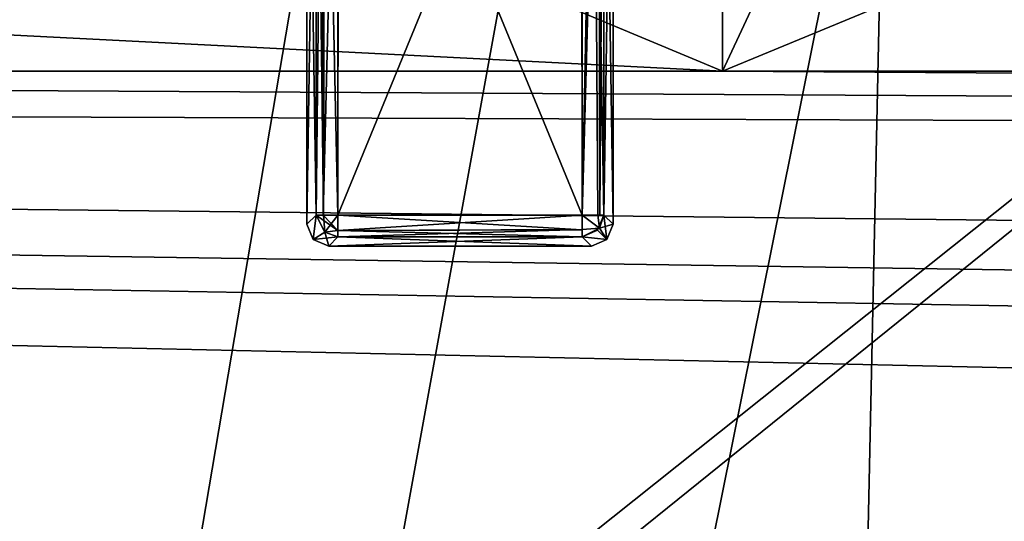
# Model space of a CAD drawing. Header units: millimetres. Extents: x -78 to 78, y -78 to 78.
# Tile 350 of 449: x -3.21 to 1.29, y 30.84 to 33.13. Entities that reach past the tile are written whole.
import ezdxf

# ---------------------------------------------------------------- set-up
doc = ezdxf.new("R2010")
doc.units = ezdxf.units.MM
doc.header["$LTSCALE"] = 41.718519
for name, color, linetype in [('10', 7, 'CONTINUOUS'), ('262', 7, 'CONTINUOUS'), ('5809', 7, 'CONTINUOUS'), ('5810', 7, 'CONTINUOUS'), ('5811', 7, 'CONTINUOUS'), ('5812', 7, 'CONTINUOUS'), ('5813', 7, 'CONTINUOUS'), ('5814', 7, 'CONTINUOUS'), ('5815', 7, 'CONTINUOUS'), ('5816', 7, 'CONTINUOUS'), ('5817', 7, 'CONTINUOUS'), ('5819', 7, 'CONTINUOUS'), ('5820', 7, 'CONTINUOUS'), ('5822', 7, 'CONTINUOUS'), ('5824', 7, 'CONTINUOUS'), ('5825', 7, 'CONTINUOUS'), ('5826', 7, 'CONTINUOUS'), ('5828', 7, 'CONTINUOUS'), ('5830', 7, 'CONTINUOUS'), ('5832', 7, 'CONTINUOUS'), ('5836', 7, 'CONTINUOUS'), ('5838', 7, 'CONTINUOUS'), ('5839', 7, 'CONTINUOUS'), ('5841', 7, 'CONTINUOUS'), ('5842', 7, 'CONTINUOUS'), ('5843', 7, 'CONTINUOUS'), ('5844', 7, 'CONTINUOUS'), ('5848', 7, 'CONTINUOUS'), ('60', 7, 'CONTINUOUS'), ('71', 7, 'CONTINUOUS'), ('748', 7, 'CONTINUOUS'), ('971', 7, 'CONTINUOUS')]:
    doc.layers.add(name, color=color, linetype=linetype)

msp = doc.modelspace()

# ---------------------------------------------------------------- linework, layer by layer
at = {"layer": '10', "linetype": 'CONTINUOUS'}
for points in [[(-20, 32.9, -2), (-17.8091, 33.8071, -2), (0, 32.9, -2), (-20, 32.9, -2)], [(0, 32.9, -2), (-17.8091, 33.8071, -2), (-2.2046, 33.821, -2), (0, 32.9, -2)], [(2.1909, 33.8071, -2), (20, 32.9, -2), (0, 32.9, -2), (2.1909, 33.8071, -2)], [(48.5, 30.5, -2), (-72.626, 23.2263, -2), (-60, 32.9, -2), (48.5, 30.5, -2)], [(48.5, 31, -2), (48.5, 30.5, -2), (-60, 32.9, -2), (48.5, 31, -2)], [(68.107, 31, -2), (48.5, 31, -2), (-60, 32.9, -2), (68.107, 31, -2)], [(68.9507, 31.4642, -2), (68.107, 31, -2), (-60, 32.9, -2), (68.9507, 31.4642, -2)], [(69.0121, 32.4252, -2), (68.9507, 31.4642, -2), (-60, 32.9, -2), (69.0121, 32.4252, -2)], [(69.0121, 32.4252, -2), (-60, 32.9, -2), (-20, 32.9, -2), (69.0121, 32.4252, -2)], [(69.0121, 32.4252, -2), (-20, 32.9, -2), (0, 32.9, -2), (69.0121, 32.4252, -2)], [(20, 32.9, -2), (69.0121, 32.4252, -2), (0, 32.9, -2), (20, 32.9, -2)]]:
    msp.add_3dface(points, dxfattribs=at)
at = {"layer": '262', "linetype": 'CONTINUOUS'}
for points in [[(-15, 43.6998, 2), (-15, -43.6998, 2), (-1.5, 36, 2), (-15, 43.6998, 2)], [(0.7487, -34.701, 2), (15, 43.6998, 2), (-0.7487, -34.701, 2), (0.7487, -34.701, 2)], [(-0.7487, -34.701, 2), (15, 43.6998, 2), (0.7487, 34.701, 2), (-0.7487, -34.701, 2)], [(1.5, -36, 2), (15, 43.6998, 2), (0.7487, -34.701, 2), (1.5, -36, 2)], [(-1.5, 36, 2), (-15, -43.6998, 2), (-0.7487, 34.701, 2), (-1.5, 36, 2)], [(-15, -43.6998, 2), (-0.7487, -34.701, 2), (0.7487, 34.701, 2), (-15, -43.6998, 2)], [(-0.7487, 34.701, 2), (-15, -43.6998, 2), (0.7487, 34.701, 2), (-0.7487, 34.701, 2)]]:
    msp.add_3dface(points, dxfattribs=at)
at = {"layer": '5809', "color": 7, "linetype": 'CONTINUOUS'}
for points in [[(-1.7582, 32.2418, 21.683), (-1.7582, 34.958, 21.683), (-0.642, 32.2418, 21.683), (-1.7582, 32.2418, 21.683)], [(-0.642, 32.2418, 21.683), (-1.7582, 34.958, 21.683), (-0.642, 34.958, 21.683), (-0.642, 32.2418, 21.683)]]:
    msp.add_3dface(points, dxfattribs=at)
at = {"layer": '5810', "color": 7, "linetype": 'CONTINUOUS'}
for points in [[(-1.7582, 32.1708, 21.7126), (-1.7582, 32.2418, 21.683), (-0.6441, 32.1736, 21.7098), (-1.7582, 32.1708, 21.7126)], [(-0.6441, 32.1736, 21.7098), (-1.7582, 32.2418, 21.683), (-0.642, 32.2418, 21.683), (-0.6441, 32.1736, 21.7098)], [(-0.642, 32.1424, 21.7725), (-1.7582, 32.1708, 21.7126), (-0.6441, 32.1736, 21.7098), (-0.642, 32.1424, 21.7725)], [(-0.642, 32.1424, 21.7725), (-1.7582, 32.1421, 21.7751), (-1.7582, 32.1708, 21.7126), (-0.642, 32.1424, 21.7725)]]:
    msp.add_3dface(points, dxfattribs=at)
at = {"layer": '5811', "color": 7, "linetype": 'CONTINUOUS'}
for points in [[(-0.5998, 32.0999, 22.1765), (-1.8003, 32.0999, 22.1765), (-0.642, 32.1424, 21.7725), (-0.5998, 32.0999, 22.1765)], [(-0.642, 32.1424, 21.7725), (-1.8003, 32.0999, 22.1765), (-1.7582, 32.1421, 21.7751), (-0.642, 32.1424, 21.7725)]]:
    msp.add_3dface(points, dxfattribs=at)
at = {"layer": '5812', "color": 7, "linetype": 'CONTINUOUS'}
for points in [[(-0.5425, 32.2418, 21.7725), (-0.5295, 32.1291, 22.1743), (-0.572, 32.1719, 21.7683), (-0.5425, 32.2418, 21.7725)], [(-0.5001, 32.1996, 22.1765), (-0.5295, 32.1291, 22.1743), (-0.5425, 32.2418, 21.7725), (-0.5001, 32.1996, 22.1765)], [(-0.5295, 32.1291, 22.1743), (-0.642, 32.1424, 21.7725), (-0.572, 32.1719, 21.7683), (-0.5295, 32.1291, 22.1743)], [(-0.5295, 32.1291, 22.1743), (-0.5998, 32.0999, 22.1765), (-0.642, 32.1424, 21.7725), (-0.5295, 32.1291, 22.1743)]]:
    msp.add_3dface(points, dxfattribs=at)
at = {"layer": '5813', "color": 7, "linetype": 'CONTINUOUS'}
for points in [[(-0.5001, 32.1996, 22.1765), (-0.5294, 32.1292, 22.2786), (-0.5295, 32.1291, 22.1743), (-0.5001, 32.1996, 22.1765)], [(-0.5001, 32.1996, 22.2765), (-0.5294, 32.1292, 22.2786), (-0.5001, 32.1996, 22.1765), (-0.5001, 32.1996, 22.2765)], [(-0.5294, 32.1292, 22.2786), (-0.5998, 32.0999, 22.2765), (-0.5295, 32.1291, 22.1743), (-0.5294, 32.1292, 22.2786)], [(-0.5998, 32.0999, 22.2765), (-0.5998, 32.0999, 22.1765), (-0.5295, 32.1291, 22.1743), (-0.5998, 32.0999, 22.2765)]]:
    msp.add_3dface(points, dxfattribs=at)
at = {"layer": '5814', "color": 7, "linetype": 'CONTINUOUS'}
for points in [[(-0.5425, 32.2418, 22.6805), (-0.5633, 32.1818, 22.6846), (-0.5001, 32.1996, 22.2765), (-0.5425, 32.2418, 22.6805)], [(-0.5633, 32.1818, 22.6846), (-0.642, 32.1421, 22.6779), (-0.5294, 32.1292, 22.2786), (-0.5633, 32.1818, 22.6846)], [(-0.5001, 32.1996, 22.2765), (-0.5633, 32.1818, 22.6846), (-0.5294, 32.1292, 22.2786), (-0.5001, 32.1996, 22.2765)], [(-0.5294, 32.1292, 22.2786), (-0.642, 32.1421, 22.6779), (-0.5998, 32.0999, 22.2765), (-0.5294, 32.1292, 22.2786)]]:
    msp.add_3dface(points, dxfattribs=at)
at = {"layer": '5815', "color": 7, "linetype": 'CONTINUOUS'}
for points in [[(-1.8579, 34.958, 21.7751), (-1.8292, 34.958, 21.7126), (-1.8576, 32.2418, 21.7725), (-1.8579, 34.958, 21.7751)], [(-1.8576, 32.2418, 21.7725), (-1.8292, 34.958, 21.7126), (-1.8251, 32.2418, 21.7087), (-1.8576, 32.2418, 21.7725)], [(-1.8292, 34.958, 21.7126), (-1.7582, 34.958, 21.683), (-1.8251, 32.2418, 21.7087), (-1.8292, 34.958, 21.7126)], [(-1.7582, 34.958, 21.683), (-1.7582, 32.2418, 21.683), (-1.8251, 32.2418, 21.7087), (-1.7582, 34.958, 21.683)]]:
    msp.add_3dface(points, dxfattribs=at)
at = {"layer": '5816', "color": 7, "linetype": 'CONTINUOUS'}
for points in [[(-0.642, 32.2418, 22.77), (-0.642, 32.175, 22.7444), (-0.5633, 32.1818, 22.6846), (-0.642, 32.2418, 22.77)], [(-0.642, 32.2418, 22.77), (-0.5633, 32.1818, 22.6846), (-0.5708, 32.2418, 22.7402), (-0.642, 32.2418, 22.77)], [(-0.5633, 32.1818, 22.6846), (-0.5425, 32.2418, 22.6805), (-0.5708, 32.2418, 22.7402), (-0.5633, 32.1818, 22.6846)], [(-0.642, 32.175, 22.7444), (-0.642, 32.1421, 22.6779), (-0.5633, 32.1818, 22.6846), (-0.642, 32.175, 22.7444)]]:
    msp.add_3dface(points, dxfattribs=at)
at = {"layer": '5817', "color": 7, "linetype": 'CONTINUOUS'}
for points in [[(-1.8576, 32.2418, 21.7725), (-1.8251, 32.2418, 21.7087), (-1.7582, 32.1708, 21.7126), (-1.8576, 32.2418, 21.7725)], [(-1.8576, 32.2418, 21.7725), (-1.7582, 32.1708, 21.7126), (-1.8182, 32.1632, 21.7684), (-1.8576, 32.2418, 21.7725)], [(-1.8251, 32.2418, 21.7087), (-1.7582, 32.2418, 21.683), (-1.7582, 32.1708, 21.7126), (-1.8251, 32.2418, 21.7087)], [(-1.7582, 32.1708, 21.7126), (-1.7582, 32.1421, 21.7751), (-1.8182, 32.1632, 21.7684), (-1.7582, 32.1708, 21.7126)]]:
    msp.add_3dface(points, dxfattribs=at)
at = {"layer": '5819', "color": 7, "linetype": 'CONTINUOUS'}
for points in [[(-0.642, 32.2418, 22.77), (-1.7582, 32.2418, 22.77), (-1.7582, 32.1706, 22.7402), (-0.642, 32.2418, 22.77)], [(-0.642, 32.2418, 22.77), (-1.7582, 32.1706, 22.7402), (-0.642, 32.175, 22.7444), (-0.642, 32.2418, 22.77)], [(-1.7582, 32.1706, 22.7402), (-1.7582, 32.1424, 22.6805), (-0.642, 32.175, 22.7444), (-1.7582, 32.1706, 22.7402)], [(-0.642, 32.175, 22.7444), (-1.7582, 32.1424, 22.6805), (-0.642, 32.1421, 22.6779), (-0.642, 32.175, 22.7444)]]:
    msp.add_3dface(points, dxfattribs=at)
at = {"layer": '5820', "color": 7, "linetype": 'CONTINUOUS'}
for points in [[(-0.5998, 32.0999, 22.2765), (-1.8003, 32.0999, 22.2765), (-0.5998, 32.0999, 22.1765), (-0.5998, 32.0999, 22.2765)], [(-0.5998, 32.0999, 22.1765), (-1.8003, 32.0999, 22.2765), (-1.8003, 32.0999, 22.1765), (-0.5998, 32.0999, 22.1765)]]:
    msp.add_3dface(points, dxfattribs=at)
at = {"layer": '5822', "color": 7, "linetype": 'CONTINUOUS'}
for points in [[(-0.642, 32.2418, 21.683), (-0.642, 34.958, 21.683), (-0.5669, 34.958, 21.7169), (-0.642, 32.2418, 21.683)], [(-0.642, 32.2418, 21.683), (-0.5669, 34.958, 21.7169), (-0.5614, 32.2418, 21.7238), (-0.642, 32.2418, 21.683)], [(-0.5669, 34.958, 21.7169), (-0.5423, 34.958, 21.7751), (-0.5614, 32.2418, 21.7238), (-0.5669, 34.958, 21.7169)], [(-0.5614, 32.2418, 21.7238), (-0.5423, 34.958, 21.7751), (-0.5425, 32.2418, 21.7725), (-0.5614, 32.2418, 21.7238)]]:
    msp.add_3dface(points, dxfattribs=at)
at = {"layer": '5824', "color": 7, "linetype": 'CONTINUOUS'}
for points in [[(-0.6446, 34.9554, 22.77), (-1.7556, 34.9554, 22.77), (-1.7582, 32.2418, 22.77), (-0.6446, 34.9554, 22.77)], [(-0.642, 32.2418, 22.77), (-0.6446, 34.9554, 22.77), (-1.7582, 32.2418, 22.77), (-0.642, 32.2418, 22.77)]]:
    msp.add_3dface(points, dxfattribs=at)
at = {"layer": '5825', "color": 7, "linetype": 'CONTINUOUS'}
for points in [[(-1.9001, 32.1996, 22.1765), (-1.8576, 32.2418, 21.7725), (-1.8708, 32.1292, 22.1744), (-1.9001, 32.1996, 22.1765)], [(-1.8576, 32.2418, 21.7725), (-1.8182, 32.1632, 21.7684), (-1.8708, 32.1292, 22.1744), (-1.8576, 32.2418, 21.7725)], [(-1.8182, 32.1632, 21.7684), (-1.7582, 32.1421, 21.7751), (-1.8708, 32.1292, 22.1744), (-1.8182, 32.1632, 21.7684)], [(-1.7582, 32.1421, 21.7751), (-1.8003, 32.0999, 22.1765), (-1.8708, 32.1292, 22.1744), (-1.7582, 32.1421, 21.7751)]]:
    msp.add_3dface(points, dxfattribs=at)
at = {"layer": '5826', "color": 7, "linetype": 'CONTINUOUS'}
for points in [[(-1.8709, 32.1293, 22.2787), (-1.9001, 32.1996, 22.2765), (-1.8708, 32.1292, 22.1744), (-1.8709, 32.1293, 22.2787)], [(-1.9001, 32.1996, 22.2765), (-1.9001, 32.1996, 22.1765), (-1.8708, 32.1292, 22.1744), (-1.9001, 32.1996, 22.2765)], [(-1.8003, 32.0999, 22.2765), (-1.8709, 32.1293, 22.2787), (-1.8003, 32.0999, 22.1765), (-1.8003, 32.0999, 22.2765)], [(-1.8003, 32.0999, 22.1765), (-1.8709, 32.1293, 22.2787), (-1.8708, 32.1292, 22.1744), (-1.8003, 32.0999, 22.1765)]]:
    msp.add_3dface(points, dxfattribs=at)
at = {"layer": '5828', "color": 7, "linetype": 'CONTINUOUS'}
for points in [[(-0.5001, 32.1996, 22.2765), (-0.5001, 32.1996, 22.1765), (-0.5001, 35.0002, 22.1765), (-0.5001, 32.1996, 22.2765)], [(-0.5001, 35.0002, 22.2765), (-0.5001, 32.1996, 22.2765), (-0.5001, 35.0002, 22.1765), (-0.5001, 35.0002, 22.2765)]]:
    msp.add_3dface(points, dxfattribs=at)
at = {"layer": '5830', "color": 7, "linetype": 'CONTINUOUS'}
for points in [[(-1.8579, 34.958, 21.7751), (-1.8576, 32.2418, 21.7725), (-1.9001, 35.0002, 22.1765), (-1.8579, 34.958, 21.7751)], [(-1.8576, 32.2418, 21.7725), (-1.9001, 32.1996, 22.1765), (-1.9001, 35.0002, 22.1765), (-1.8576, 32.2418, 21.7725)]]:
    msp.add_3dface(points, dxfattribs=at)
at = {"layer": '5832', "color": 7, "linetype": 'CONTINUOUS'}
for points in [[(-0.5001, 35.0002, 22.1765), (-0.5001, 32.1996, 22.1765), (-0.5423, 34.958, 21.7751), (-0.5001, 35.0002, 22.1765)], [(-0.5423, 34.958, 21.7751), (-0.5001, 32.1996, 22.1765), (-0.5425, 32.2418, 21.7725), (-0.5423, 34.958, 21.7751)]]:
    msp.add_3dface(points, dxfattribs=at)
at = {"layer": '5836', "color": 7, "linetype": 'CONTINUOUS'}
for points in [[(-1.7582, 32.1424, 22.6805), (-1.8003, 32.0999, 22.2765), (-0.5998, 32.0999, 22.2765), (-1.7582, 32.1424, 22.6805)], [(-0.642, 32.1421, 22.6779), (-1.7582, 32.1424, 22.6805), (-0.5998, 32.0999, 22.2765), (-0.642, 32.1421, 22.6779)]]:
    msp.add_3dface(points, dxfattribs=at)
at = {"layer": '5838', "color": 7, "linetype": 'CONTINUOUS'}
for points in [[(-1.825, 32.2418, 22.7444), (-1.8576, 34.958, 22.6805), (-1.8579, 32.2418, 22.6779), (-1.825, 32.2418, 22.7444)], [(-1.818, 34.958, 22.7501), (-1.8576, 34.958, 22.6805), (-1.825, 32.2418, 22.7444), (-1.818, 34.958, 22.7501)], [(-1.7582, 32.2418, 22.77), (-1.818, 34.958, 22.7501), (-1.825, 32.2418, 22.7444), (-1.7582, 32.2418, 22.77)], [(-1.7582, 32.2418, 22.77), (-1.7556, 34.9554, 22.77), (-1.818, 34.958, 22.7501), (-1.7582, 32.2418, 22.77)]]:
    msp.add_3dface(points, dxfattribs=at)
at = {"layer": '5839', "color": 7, "linetype": 'CONTINUOUS'}
for points in [[(-1.8579, 32.2418, 22.6779), (-1.9001, 32.1996, 22.2765), (-1.8709, 32.1293, 22.2787), (-1.8579, 32.2418, 22.6779)], [(-1.8181, 32.1631, 22.6846), (-1.8579, 32.2418, 22.6779), (-1.8709, 32.1293, 22.2787), (-1.8181, 32.1631, 22.6846)], [(-1.8003, 32.0999, 22.2765), (-1.8181, 32.1631, 22.6846), (-1.8709, 32.1293, 22.2787), (-1.8003, 32.0999, 22.2765)], [(-1.7582, 32.1424, 22.6805), (-1.8181, 32.1631, 22.6846), (-1.8003, 32.0999, 22.2765), (-1.7582, 32.1424, 22.6805)]]:
    msp.add_3dface(points, dxfattribs=at)
at = {"layer": '5841', "color": 7, "linetype": 'CONTINUOUS'}
for points in [[(-1.9001, 32.1996, 22.2765), (-1.9001, 35.0002, 22.2765), (-1.9001, 32.1996, 22.1765), (-1.9001, 32.1996, 22.2765)], [(-1.9001, 32.1996, 22.1765), (-1.9001, 35.0002, 22.2765), (-1.9001, 35.0002, 22.1765), (-1.9001, 32.1996, 22.1765)]]:
    msp.add_3dface(points, dxfattribs=at)
at = {"layer": '5842', "color": 7, "linetype": 'CONTINUOUS'}
for points in [[(-1.825, 32.2418, 22.7444), (-1.8579, 32.2418, 22.6779), (-1.8181, 32.1631, 22.6846), (-1.825, 32.2418, 22.7444)], [(-1.7582, 32.2418, 22.77), (-1.825, 32.2418, 22.7444), (-1.8181, 32.1631, 22.6846), (-1.7582, 32.2418, 22.77)], [(-1.7582, 32.2418, 22.77), (-1.8181, 32.1631, 22.6846), (-1.7582, 32.1706, 22.7402), (-1.7582, 32.2418, 22.77)], [(-1.8181, 32.1631, 22.6846), (-1.7582, 32.1424, 22.6805), (-1.7582, 32.1706, 22.7402), (-1.8181, 32.1631, 22.6846)]]:
    msp.add_3dface(points, dxfattribs=at)
at = {"layer": '5843', "color": 7, "linetype": 'CONTINUOUS'}
for points in [[(-0.6446, 34.9554, 22.77), (-0.642, 32.2418, 22.77), (-0.5883, 34.958, 22.7544), (-0.6446, 34.9554, 22.77)], [(-0.642, 32.2418, 22.77), (-0.5708, 32.2418, 22.7402), (-0.5883, 34.958, 22.7544), (-0.642, 32.2418, 22.77)], [(-0.5708, 32.2418, 22.7402), (-0.5425, 32.2418, 22.6805), (-0.5883, 34.958, 22.7544), (-0.5708, 32.2418, 22.7402)], [(-0.5425, 32.2418, 22.6805), (-0.5425, 34.958, 22.6805), (-0.5883, 34.958, 22.7544), (-0.5425, 32.2418, 22.6805)]]:
    msp.add_3dface(points, dxfattribs=at)
at = {"layer": '5844', "color": 7, "linetype": 'CONTINUOUS'}
for points in [[(-0.5425, 32.2418, 22.6805), (-0.5001, 32.1996, 22.2765), (-0.5001, 35.0002, 22.2765), (-0.5425, 32.2418, 22.6805)], [(-0.5425, 32.2418, 22.6805), (-0.5001, 35.0002, 22.2765), (-0.5425, 34.958, 22.6805), (-0.5425, 32.2418, 22.6805)]]:
    msp.add_3dface(points, dxfattribs=at)
at = {"layer": '5848', "color": 7, "linetype": 'CONTINUOUS'}
for points in [[(-1.8576, 34.958, 22.6805), (-1.9001, 35.0002, 22.2765), (-1.9001, 32.1996, 22.2765), (-1.8576, 34.958, 22.6805)], [(-1.8579, 32.2418, 22.6779), (-1.8576, 34.958, 22.6805), (-1.9001, 32.1996, 22.2765), (-1.8579, 32.2418, 22.6779)]]:
    msp.add_3dface(points, dxfattribs=at)
at = {"layer": '60', "linetype": 'CONTINUOUS'}
for points in [[(2.1909, 33.8071, -2), (0, 32.9, -2), (0.8, 34.6144, -0.5), (2.1909, 33.8071, -2)], [(0, 32.9, -2), (0, 34.4, -0.5), (0.8, 34.6144, -0.5), (0, 32.9, -2)]]:
    msp.add_3dface(points, dxfattribs=at)
at = {"layer": '71', "linetype": 'CONTINUOUS'}
msp.add_3dface([(0, 32.9, -2), (-2.2046, 33.821, -2), (0, 34.4, -0.5), (0, 32.9, -2)], dxfattribs=at)
at = {"layer": '748', "color": 7, "linetype": 'CONTINUOUS'}
for points in [[(45.9767, 32.7174, 28.7), (27.5849, 43.1421, 28.7), (-36.7497, 42.8224, 28.7), (45.9767, 32.7174, 28.7)], [(-49.767, 26.5992, 28.7), (45.9767, 32.7174, 28.7), (-36.7497, 42.8224, 28.7), (-49.767, 26.5992, 28.7)], [(45.9767, 32.7174, 28.7), (-49.767, 26.5992, 28.7), (20, 23.5902, 28.7), (45.9767, 32.7174, 28.7)]]:
    msp.add_3dface(points, dxfattribs=at)
at = {"layer": '971', "color": 7, "linetype": 'CONTINUOUS'}
for points in [[(-16.2392, 44.2064, 26.2), (16.2392, 44.2064, 26.2), (-15.399, 18.986, 26.2), (-16.2392, 44.2064, 26.2)], [(-15.399, 18.986, 26.2), (16.2392, 44.2064, 26.2), (-14.6833, 19.2639, 26.2), (-15.399, 18.986, 26.2)], [(-14.6833, 19.2639, 26.2), (16.2392, 44.2064, 26.2), (10.3503, 19.2638, 26.2), (-14.6833, 19.2639, 26.2)]]:
    msp.add_3dface(points, dxfattribs=at)

doc.saveas('drawing.dxf')
